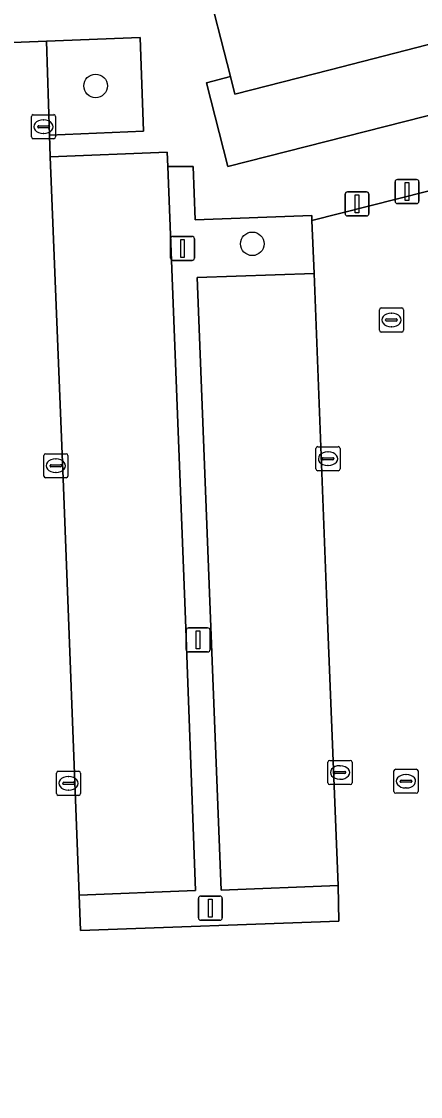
# Model space of a CAD drawing. Extents: x 160663 to 161506, y 382245 to 383291.
# Drawn here: x 161184.98 to 161201.54, y 382883.69 to 382928.3 of the extents above; entities that cross this region are included whole.
import ezdxf

# ---------------------------------------------------------------- set-up
doc = ezdxf.new("R2010")
doc.units = 0
for name, color, linetype in [('IMGEO_Afsluitpaal', 7, 'Continuous'), ('IMGEO_Boom', 7, 'Continuous'), ('IMGEO_Erf', 7, 'Continuous'), ('IMGEO_Groenvoorziening', 7, 'Continuous'), ('IMGEO_Kolk', 7, 'Continuous'), ('IMGEO_Lichtmast', 7, 'Continuous'), ('IMGEO_Pand', 7, 'Continuous'), ('IMGEO_Parkeervlak_halfverhard', 7, 'Continuous'), ('IMGEO_Rijbaan_lokaal_open', 7, 'Continuous'), ('IMGEO_Rioolput', 7, 'Continuous'), ('IMGEO_Voetpad_open', 7, 'Continuous')]:
    doc.layers.add(name, color=color, linetype=linetype)

msp = doc.modelspace()

# ---------------------------------------------------------------- linework, layer by layer
at = {"layer": 'IMGEO_Afsluitpaal'}
for p, q in [((161200.487, 382920.845), (161200.487, 382921.645)), ((161200.487, 382921.645), (161200.487, 382920.845)), ((161200.587, 382921.745), (161201.377, 382921.745)), ((161201.377, 382921.745), (161200.587, 382921.745)), ((161201.477, 382921.645), (161201.477, 382920.845)), ((161201.477, 382920.845), (161201.477, 382921.645)), ((161198.414, 382920.331), (161198.414, 382921.131)), ((161198.414, 382921.131), (161198.414, 382920.331)), ((161198.514, 382921.231), (161199.304, 382921.231)), ((161199.304, 382921.231), (161198.514, 382921.231)), ((161199.404, 382921.131), (161199.404, 382920.331)), ((161199.404, 382920.331), (161199.404, 382921.131)), ((161201.377, 382920.745), (161200.587, 382920.745)), ((161200.587, 382920.745), (161201.377, 382920.745)), ((161199.304, 382920.231), (161198.514, 382920.231)), ((161198.514, 382920.231), (161199.304, 382920.231))]:
    msp.add_line(p, q, dxfattribs=at)
for points in [[(161200.907, 382921.62), (161201.057, 382921.62), (161201.057, 382920.87), (161200.907, 382920.87), (161200.907, 382921.62)], [(161198.834, 382921.106), (161198.984, 382921.106), (161198.984, 382920.356), (161198.834, 382920.356), (161198.834, 382921.106)]]:
    msp.add_lwpolyline(points, dxfattribs=at)
for centre, start, end in [((161200.587, 382921.645), 90, 180), ((161200.587, 382921.645), 90, 180), ((161201.377, 382921.645), 0, 90), ((161201.377, 382921.645), 360, 90), ((161198.514, 382921.131), 90, 180), ((161198.514, 382921.131), 90, 180), ((161199.304, 382921.131), 0, 90), ((161199.304, 382921.131), 360, 90), ((161200.587, 382920.845), 180, 270), ((161200.587, 382920.845), 180, 270), ((161201.377, 382920.845), 270, 0), ((161201.377, 382920.845), 270, 0), ((161198.514, 382920.331), 180, 270), ((161198.514, 382920.331), 180, 270), ((161199.304, 382920.331), 270, 0), ((161199.304, 382920.331), 270, 0)]:
    msp.add_arc(centre, 0.1, start, end, dxfattribs=at)
at = {"layer": 'IMGEO_Boom'}
for centre in [(161188.057, 382925.629), (161194.563, 382919.077)]:
    msp.add_circle(centre, 0.489, dxfattribs=at)
at = {"layer": 'IMGEO_Erf'}
msp.add_lwpolyline([(161224.51, 382937.409), (161224.314, 382937.36), (161224.217, 382937.334), (161225.249, 382933.302), (161224.087, 382933.005), (161221.877, 382932.441), (161217.846, 382931.413), (161217.293, 382931.272), (161215.172, 382930.731), (161211.158, 382929.707), (161210.588, 382929.562), (161208.51, 382929.032), (161204.476, 382928.003), (161203.91, 382927.859), (161201.826, 382927.327), (161197.792, 382926.298), (161193.838, 382925.29), (161193.653, 382926.015), (161192.662, 382925.762), (161193.549, 382922.283), (161216.354, 382928.075), (161226.401, 382930.615), (161225.732, 382933.516), (161225.515, 382933.466)], close=True, dxfattribs=at)
at = {"layer": 'IMGEO_Groenvoorziening'}
for points in [[(161186.012, 382927.483), (161186.139, 382923.588), (161190.052, 382923.745), (161189.906, 382927.631)], [(161192.28, 382917.672), (161197.133, 382917.846), (161197.037, 382920.05), (161197.028, 382920.245), (161192.192, 382920.068), (161192.109, 382922.288), (161191.055, 382922.278), (161191.789, 382903.491), (161192.203, 382892.241), (161187.372, 382892.049), (161187.427, 382890.584), (161198.155, 382890.966), (161198.121, 382892.448), (161193.275, 382892.26), (161192.833, 382903.525)]]:
    msp.add_lwpolyline(points, close=True, dxfattribs=at)
at = {"layer": 'IMGEO_Kolk'}
for p, q in [((161185.394, 382923.509), (161185.394, 382924.361)), ((161185.469, 382924.435), (161186.321, 382924.435)), ((161185.882, 382924.215), (161185.907, 382924.215)), ((161186.395, 382924.361), (161186.395, 382923.509)), ((161185.653, 382923.929), (161185.653, 382923.941)), ((161186.091, 382923.892), (161185.693, 382923.892)), ((161185.696, 382923.978), (161186.094, 382923.978)), ((161185.905, 382923.655), (161185.88, 382923.655)), ((161186.137, 382923.941), (161186.137, 382923.929)), ((161186.321, 382923.435), (161185.469, 382923.435)), ((161197.279, 382910.658), (161198.131, 382910.658)), ((161185.906, 382909.441), (161185.906, 382910.293)), ((161185.981, 382910.367), (161186.833, 382910.367)), ((161186.907, 382910.293), (161186.907, 382909.441)), ((161197.204, 382909.732), (161197.204, 382910.584)), ((161197.506, 382910.201), (161197.904, 382910.201)), ((161197.692, 382910.438), (161197.717, 382910.438)), ((161198.205, 382910.584), (161198.205, 382909.732)), ((161186.165, 382909.861), (161186.165, 382909.873)), ((161186.603, 382909.824), (161186.205, 382909.824)), ((161186.208, 382909.91), (161186.606, 382909.91)), ((161186.394, 382910.147), (161186.419, 382910.147)), ((161186.649, 382909.873), (161186.649, 382909.861)), ((161197.463, 382910.152), (161197.463, 382910.164)), ((161197.901, 382910.115), (161197.503, 382910.115)), ((161197.715, 382909.878), (161197.69, 382909.878)), ((161197.947, 382910.164), (161197.947, 382910.152)), ((161186.833, 382909.367), (161185.981, 382909.367)), ((161186.417, 382909.587), (161186.392, 382909.587)), ((161198.131, 382909.658), (161197.279, 382909.658)), ((161197.704, 382896.711), (161197.704, 382897.563)), ((161197.779, 382897.637), (161198.631, 382897.637)), ((161198.192, 382897.417), (161198.217, 382897.417)), ((161198.705, 382897.563), (161198.705, 382896.711)), ((161186.432, 382896.263), (161186.432, 382897.115)), ((161186.507, 382897.189), (161187.359, 382897.189)), ((161186.92, 382896.969), (161186.945, 382896.969)), ((161187.433, 382897.115), (161187.433, 382896.263)), ((161197.963, 382897.131), (161197.963, 382897.143)), ((161198.401, 382897.094), (161198.003, 382897.094)), ((161198.006, 382897.18), (161198.404, 382897.18)), ((161198.215, 382896.857), (161198.19, 382896.857)), ((161198.447, 382897.143), (161198.447, 382897.131)), ((161186.691, 382896.683), (161186.691, 382896.695)), ((161187.129, 382896.646), (161186.731, 382896.646)), ((161186.734, 382896.732), (161187.132, 382896.732)), ((161186.943, 382896.409), (161186.918, 382896.409)), ((161187.175, 382896.695), (161187.175, 382896.683)), ((161198.631, 382896.637), (161197.779, 382896.637)), ((161187.359, 382896.189), (161186.507, 382896.189))]:
    msp.add_line(p, q, dxfattribs=at)
for points in [[(161185.394, 382923.509), (161185.394, 382924.361)], [(161185.469, 382924.435), (161186.321, 382924.435)], [(161186.395, 382924.361), (161186.395, 382923.509)], [(161186.321, 382923.435), (161185.469, 382923.435)], [(161197.279, 382910.658), (161198.131, 382910.658)], [(161185.906, 382909.441), (161185.906, 382910.293)], [(161185.981, 382910.367), (161186.833, 382910.367)], [(161186.907, 382910.293), (161186.907, 382909.441)], [(161197.204, 382909.732), (161197.204, 382910.584)], [(161198.205, 382910.584), (161198.205, 382909.732)], [(161186.833, 382909.367), (161185.981, 382909.367)], [(161198.131, 382909.658), (161197.279, 382909.658)], [(161197.704, 382896.711), (161197.704, 382897.563)], [(161197.779, 382897.637), (161198.631, 382897.637)], [(161198.705, 382897.563), (161198.705, 382896.711)], [(161186.432, 382896.263), (161186.432, 382897.115)], [(161186.507, 382897.189), (161187.359, 382897.189)], [(161187.433, 382897.115), (161187.433, 382896.263)], [(161198.631, 382896.637), (161197.779, 382896.637)], [(161187.359, 382896.189), (161186.507, 382896.189)]]:
    msp.add_lwpolyline(points, dxfattribs=at)
for centre, radius, start, end in [((161185.471, 382924.359), 0.0765, 91.552, 178.448), ((161185.471, 382924.359), 0.0765, 91.552, 178.448), ((161186.319, 382924.359), 0.0765, 1.552, 88.448), ((161186.319, 382924.359), 0.0765, 1.552, 88.448), ((161185.693, 382923.938), 0.0403, 85.8775, 175.7526), ((161185.69, 382923.928), 0.0366, 178.938, 274.7102), ((161186.094, 382923.935), 0.043, 264.8664, 352.4533), ((161186.098, 382923.94), 0.0386, 1.7309, 96.639), ((161185.471, 382923.511), 0.0765, 181.552, 268.448), ((161185.471, 382923.511), 0.0765, 181.552, 268.448), ((161186.319, 382923.511), 0.0765, 271.552, 358.448), ((161186.319, 382923.511), 0.0765, 271.552, 358.448), ((161197.281, 382910.582), 0.0765, 91.552, 178.448), ((161197.281, 382910.582), 0.0765, 91.552, 178.448), ((161198.129, 382910.582), 0.0765, 1.552, 88.448), ((161198.129, 382910.582), 0.0765, 1.552, 88.448), ((161185.983, 382910.291), 0.0765, 91.552, 178.448), ((161185.983, 382910.291), 0.0765, 91.552, 178.448), ((161186.831, 382910.291), 0.0765, 1.552, 88.448), ((161186.831, 382910.291), 0.0765, 1.552, 88.448), ((161197.503, 382910.161), 0.0403, 85.8775, 175.7526), ((161197.908, 382910.163), 0.0386, 1.7309, 96.639), ((161186.205, 382909.87), 0.0403, 85.8775, 175.7526), ((161186.202, 382909.86), 0.0366, 178.938, 274.7102), ((161186.606, 382909.867), 0.043, 264.8664, 352.4533), ((161186.61, 382909.872), 0.0386, 1.7309, 96.639), ((161197.5, 382910.151), 0.0366, 178.938, 274.7102), ((161197.904, 382910.158), 0.043, 264.8664, 352.4533), ((161185.983, 382909.443), 0.0765, 181.552, 268.448), ((161185.983, 382909.443), 0.0765, 181.552, 268.448), ((161186.831, 382909.443), 0.0765, 271.552, 358.448), ((161186.831, 382909.443), 0.0765, 271.552, 358.448), ((161197.281, 382909.734), 0.0765, 181.552, 268.448), ((161197.281, 382909.734), 0.0765, 181.552, 268.448), ((161198.129, 382909.734), 0.0765, 271.552, 358.448), ((161198.129, 382909.734), 0.0765, 271.552, 358.448), ((161197.781, 382897.561), 0.0765, 91.552, 178.448), ((161197.781, 382897.561), 0.0765, 91.552, 178.448), ((161198.629, 382897.561), 0.0765, 1.552, 88.448), ((161198.629, 382897.561), 0.0765, 1.552, 88.448), ((161186.509, 382897.113), 0.0765, 91.552, 178.448), ((161186.509, 382897.113), 0.0765, 91.552, 178.448), ((161187.357, 382897.113), 0.0765, 1.552, 88.448), ((161187.357, 382897.113), 0.0765, 1.552, 88.448), ((161198.003, 382897.14), 0.0403, 85.8775, 175.7526), ((161198, 382897.13), 0.0366, 178.938, 274.7102), ((161198.404, 382897.137), 0.043, 264.8664, 352.4533), ((161198.408, 382897.142), 0.0386, 1.7309, 96.639), ((161186.731, 382896.692), 0.0403, 85.8775, 175.7526), ((161186.728, 382896.682), 0.0366, 178.938, 274.7102), ((161187.132, 382896.689), 0.043, 264.8664, 352.4533), ((161187.136, 382896.694), 0.0386, 1.7309, 96.639), ((161197.781, 382896.713), 0.0765, 181.552, 268.448), ((161197.781, 382896.713), 0.0765, 181.552, 268.448), ((161198.629, 382896.713), 0.0765, 271.552, 358.448), ((161198.629, 382896.713), 0.0765, 271.552, 358.448), ((161186.509, 382896.265), 0.0765, 181.552, 268.448), ((161186.509, 382896.265), 0.0765, 181.552, 268.448), ((161187.357, 382896.265), 0.0765, 271.552, 358.448), ((161187.357, 382896.265), 0.0765, 271.552, 358.448)]:
    msp.add_arc(centre, radius, start, end, dxfattribs=at)
for centre, major_axis, ratio, start_param, end_param in [((161185.881, 382923.935), (-0.387, 0.002), 0.722429, 4.712389, 7.853982), ((161185.906, 382923.935), (-0.39, 0.002), 0.717154, 1.570796, 4.712389), ((161197.691, 382910.158), (-0.387, 0.002), 0.722429, 4.712389, 7.853982), ((161197.716, 382910.158), (-0.39, 0.002), 0.717154, 1.570796, 4.712389), ((161186.393, 382909.867), (-0.387, 0.002), 0.722429, 4.712389, 7.853982), ((161186.418, 382909.867), (-0.39, 0.002), 0.717154, 1.570796, 4.712389), ((161198.191, 382897.137), (-0.387, 0.002), 0.722429, 4.712389, 7.853982), ((161198.216, 382897.137), (-0.39, 0.002), 0.717154, 1.570796, 4.712389), ((161186.919, 382896.689), (-0.387, 0.002), 0.722429, 4.712389, 7.853982), ((161186.944, 382896.689), (-0.39, 0.002), 0.717154, 1.570796, 4.712389)]:
    msp.add_ellipse(centre, major_axis=major_axis, ratio=ratio, start_param=start_param, end_param=end_param, dxfattribs=at)
at = {"layer": 'IMGEO_Lichtmast'}
for p, q in [((161191.169, 382918.486), (161191.169, 382919.286)), ((161191.169, 382919.286), (161191.169, 382918.486)), ((161191.269, 382919.386), (161192.059, 382919.386)), ((161192.059, 382919.386), (161191.269, 382919.386)), ((161192.159, 382919.286), (161192.159, 382918.486)), ((161192.159, 382918.486), (161192.159, 382919.286)), ((161192.059, 382918.386), (161191.269, 382918.386)), ((161191.269, 382918.386), (161192.059, 382918.386)), ((161191.918, 382903.14), (161192.708, 382903.14)), ((161192.708, 382903.14), (161191.918, 382903.14)), ((161191.818, 382902.24), (161191.818, 382903.04)), ((161191.818, 382903.04), (161191.818, 382902.24)), ((161192.808, 382903.04), (161192.808, 382902.24)), ((161192.808, 382902.24), (161192.808, 382903.04)), ((161192.708, 382902.14), (161191.918, 382902.14)), ((161191.918, 382902.14), (161192.708, 382902.14)), ((161192.327, 382891.107), (161192.327, 382891.907)), ((161192.327, 382891.907), (161192.327, 382891.107)), ((161192.427, 382892.007), (161193.217, 382892.007)), ((161193.217, 382892.007), (161192.427, 382892.007)), ((161193.317, 382891.907), (161193.317, 382891.107)), ((161193.317, 382891.107), (161193.317, 382891.907)), ((161193.217, 382891.007), (161192.427, 382891.007)), ((161192.427, 382891.007), (161193.217, 382891.007))]:
    msp.add_line(p, q, dxfattribs=at)
for points in [[(161191.589, 382919.261), (161191.739, 382919.261), (161191.739, 382918.511), (161191.589, 382918.511), (161191.589, 382919.261)], [(161192.238, 382903.015), (161192.388, 382903.015), (161192.388, 382902.265), (161192.238, 382902.265), (161192.238, 382903.015)], [(161192.747, 382891.882), (161192.897, 382891.882), (161192.897, 382891.132), (161192.747, 382891.132), (161192.747, 382891.882)]]:
    msp.add_lwpolyline(points, dxfattribs=at)
for centre, start, end in [((161191.269, 382919.286), 90, 180), ((161191.269, 382919.286), 90, 180), ((161192.059, 382919.286), 0, 90), ((161192.059, 382919.286), 360, 90), ((161191.269, 382918.486), 180, 270), ((161191.269, 382918.486), 180, 270), ((161192.059, 382918.486), 270, 0), ((161192.059, 382918.486), 270, 0), ((161191.918, 382903.04), 90, 180), ((161191.918, 382903.04), 90, 180), ((161192.708, 382903.04), 0, 90), ((161192.708, 382903.04), 360, 90), ((161191.918, 382902.24), 180, 270), ((161191.918, 382902.24), 180, 270), ((161192.708, 382902.24), 270, 0), ((161192.708, 382902.24), 270, 0), ((161192.427, 382891.907), 90, 180), ((161192.427, 382891.907), 90, 180), ((161193.217, 382891.907), 0, 90), ((161193.217, 382891.907), 360, 90), ((161192.427, 382891.107), 180, 270), ((161192.427, 382891.107), 180, 270), ((161193.217, 382891.107), 270, 0), ((161193.217, 382891.107), 270, 0)]:
    msp.add_arc(centre, 0.1, start, end, dxfattribs=at)
at = {"layer": 'IMGEO_Pand'}
msp.add_lwpolyline([(161201.613, 382936.9), (161196.506, 382935.5), (161191.568, 382935.072), (161191.732, 382934.385), (161191.527, 382934.336), (161193.653, 382926.015), (161193.838, 382925.29), (161197.792, 382926.298), (161201.826, 382927.327), (161203.91, 382927.859)], close=True, dxfattribs=at)
at = {"layer": 'IMGEO_Parkeervlak_halfverhard'}
for points in [[(161191.055, 382922.278), (161191.028, 382922.881), (161186.175, 382922.692), (161186.72, 382908.978), (161187.372, 382892.049), (161192.203, 382892.241), (161191.789, 382903.491)], [(161197.133, 382917.846), (161192.28, 382917.672), (161192.833, 382903.525), (161193.275, 382892.26), (161198.121, 382892.448), (161197.681, 382903.463)]]:
    msp.add_lwpolyline(points, close=True, dxfattribs=at)
at = {"layer": 'IMGEO_Rijbaan_lokaal_open'}
msp.add_lwpolyline([(161204.363, 382881.199), (161204.395, 382884.755), (161203.727, 382902.468), (161203.004, 382921.558), (161197.037, 382920.05), (161197.133, 382917.846), (161197.681, 382903.463), (161198.121, 382892.448), (161198.155, 382890.966), (161187.427, 382890.584), (161187.372, 382892.049), (161186.72, 382908.978), (161186.175, 382922.692), (161186.139, 382923.588), (161186.012, 382927.483), (161180.029, 382927.248), (161180.112, 382924.778), (161180.728, 382908.702), (161181.383, 382891.829), (161181.441, 382890.346), (161180.664, 382890.325), (161180.917, 382884.147), (161180.806, 382883.847), (161180.449, 382882.877)], dxfattribs=at)
at = {"layer": 'IMGEO_Rioolput'}
for p, q in [((161199.839, 382915.489), (161199.839, 382916.341)), ((161199.914, 382916.415), (161200.766, 382916.415)), ((161200.327, 382916.195), (161200.352, 382916.195)), ((161200.84, 382916.341), (161200.84, 382915.489)), ((161200.098, 382915.909), (161200.098, 382915.921)), ((161200.536, 382915.872), (161200.138, 382915.872)), ((161200.141, 382915.958), (161200.539, 382915.958)), ((161200.35, 382915.635), (161200.325, 382915.635)), ((161200.582, 382915.921), (161200.582, 382915.909)), ((161200.766, 382915.415), (161199.914, 382915.415)), ((161200.516, 382897.276), (161201.368, 382897.276)), ((161200.441, 382896.35), (161200.441, 382897.202)), ((161200.743, 382896.819), (161201.141, 382896.819)), ((161200.929, 382897.056), (161200.954, 382897.056)), ((161201.442, 382897.202), (161201.442, 382896.35)), ((161200.7, 382896.77), (161200.7, 382896.782)), ((161201.138, 382896.733), (161200.74, 382896.733)), ((161200.952, 382896.496), (161200.927, 382896.496)), ((161201.184, 382896.782), (161201.184, 382896.77)), ((161201.368, 382896.276), (161200.516, 382896.276))]:
    msp.add_line(p, q, dxfattribs=at)
for points in [[(161199.839, 382915.489), (161199.839, 382916.341)], [(161199.914, 382916.415), (161200.766, 382916.415)], [(161200.84, 382916.341), (161200.84, 382915.489)], [(161200.766, 382915.415), (161199.914, 382915.415)], [(161200.516, 382897.276), (161201.368, 382897.276)], [(161200.441, 382896.35), (161200.441, 382897.202)], [(161201.442, 382897.202), (161201.442, 382896.35)], [(161201.368, 382896.276), (161200.516, 382896.276)]]:
    msp.add_lwpolyline(points, dxfattribs=at)
for centre, radius, start, end in [((161199.916, 382916.339), 0.0765, 91.552, 178.448), ((161199.916, 382916.339), 0.0765, 91.552, 178.448), ((161200.764, 382916.339), 0.0765, 1.552, 88.448), ((161200.764, 382916.339), 0.0765, 1.552, 88.448), ((161200.138, 382915.918), 0.0403, 85.8775, 175.7526), ((161200.135, 382915.908), 0.0366, 178.938, 274.7102), ((161200.539, 382915.915), 0.043, 264.8664, 352.4533), ((161200.543, 382915.92), 0.0386, 1.7309, 96.639), ((161199.916, 382915.491), 0.0765, 181.552, 268.448), ((161199.916, 382915.491), 0.0765, 181.552, 268.448), ((161200.764, 382915.491), 0.0765, 271.552, 358.448), ((161200.764, 382915.491), 0.0765, 271.552, 358.448), ((161200.518, 382897.2), 0.0765, 91.552, 178.448), ((161200.518, 382897.2), 0.0765, 91.552, 178.448), ((161201.366, 382897.2), 0.0765, 1.552, 88.448), ((161201.366, 382897.2), 0.0765, 1.552, 88.448), ((161200.74, 382896.779), 0.0403, 85.8775, 175.7526), ((161201.145, 382896.781), 0.0386, 1.7309, 96.639), ((161200.737, 382896.769), 0.0366, 178.938, 274.7102), ((161201.141, 382896.776), 0.043, 264.8664, 352.4533), ((161200.518, 382896.352), 0.0765, 181.552, 268.448), ((161200.518, 382896.352), 0.0765, 181.552, 268.448), ((161201.366, 382896.352), 0.0765, 271.552, 358.448), ((161201.366, 382896.352), 0.0765, 271.552, 358.448)]:
    msp.add_arc(centre, radius, start, end, dxfattribs=at)
for centre, major_axis, ratio, start_param, end_param in [((161200.326, 382915.915), (-0.387, 0.002), 0.722429, 4.712389, 7.853982), ((161200.351, 382915.915), (-0.39, 0.002), 0.717154, 1.570796, 4.712389), ((161200.928, 382896.776), (-0.387, 0.002), 0.722429, 4.712389, 7.853982), ((161200.953, 382896.776), (-0.39, 0.002), 0.717154, 1.570796, 4.712389)]:
    msp.add_ellipse(centre, major_axis=major_axis, ratio=ratio, start_param=start_param, end_param=end_param, dxfattribs=at)
at = {"layer": 'IMGEO_Voetpad_open'}
for points in [[(161226.401, 382930.615), (161216.354, 382928.075), (161193.549, 382922.283), (161192.662, 382925.762), (161193.653, 382926.015), (161191.527, 382934.336)], [(161180.029, 382927.248), (161186.012, 382927.483), (161189.906, 382927.631), (161190.052, 382923.745), (161186.139, 382923.588), (161186.175, 382922.692), (161191.028, 382922.881), (161191.055, 382922.278), (161192.109, 382922.288), (161192.192, 382920.068), (161197.028, 382920.245), (161197.037, 382920.05), (161203.004, 382921.558), (161227.102, 382927.696), (161230.627, 382912.589), (161237.023, 382912.84)]]:
    msp.add_lwpolyline(points, dxfattribs=at)

doc.saveas('drawing.dxf')
